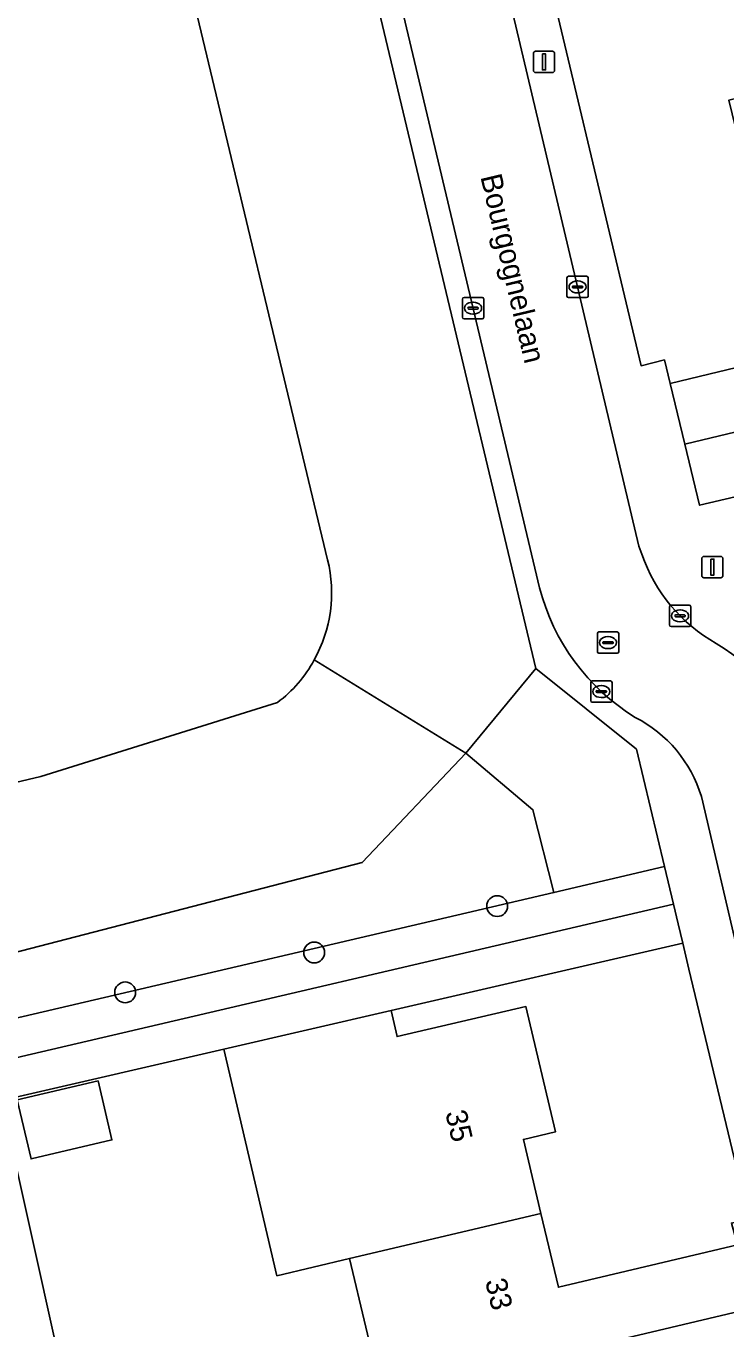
# Model space of a CAD drawing. Extents: x 158455 to 159797, y 387218 to 388672.
# Drawn here: x 159526.4 to 159559.2, y 388311.6 to 388372.7 of the extents above; entities that cross this region are included whole.
import ezdxf

# ---------------------------------------------------------------- set-up
doc = ezdxf.new("R2010")
doc.units = 0
for name, color, linetype in [('IMGEO_Boom', 7, 'Continuous'), ('IMGEO_Erf', 7, 'Continuous'), ('IMGEO_Groenvoorziening', 7, 'Continuous'), ('IMGEO_Kolk', 7, 'Continuous'), ('IMGEO_Lichtmast', 7, 'Continuous'), ('IMGEO_Meer_plas_ven_vijver', 7, 'Continuous'), ('IMGEO_Openbare_ruimte_label', 7, 'Continuous'), ('IMGEO_Pand', 7, 'Continuous'), ('IMGEO_Pand_nummerreeks', 7, 'Continuous'), ('IMGEO_Parkeervlak_open', 7, 'Continuous'), ('IMGEO_Rijbaan_lokaal_open', 7, 'Continuous'), ('IMGEO_Rioolput', 7, 'Continuous'), ('IMGEO_Voetpad_open', 7, 'Continuous')]:
    doc.layers.add(name, color=color, linetype=linetype)

msp = doc.modelspace()

# ---------------------------------------------------------------- linework, layer by layer
at = {"layer": 'IMGEO_Boom'}
for centre in [(159548.514, 388331.392), (159539.934, 388329.216), (159531.074, 388327.345)]:
    msp.add_circle(centre, 0.489, dxfattribs=at)
at = {"layer": 'IMGEO_Erf'}
for points in [[(159549.968, 388379.017), (159555.256, 388356.744), (159556.356, 388357.02), (159556.625, 388355.913), (159565.106, 388357.953), (159564.369, 388361.019), (159564.329, 388361.186), (159562.907, 388360.844), (159562.046, 388364.422), (159560.608, 388364.076), (159559.992, 388366.64), (159559.375, 388369.204), (159560.853, 388369.559), (159559.964, 388373.255)], [(159544.64, 388301.966), (159543.114, 388308.414), (159541.589, 388314.856), (159538.185, 388314.051), (159535.702, 388324.684), (159525.884, 388322.416)], [(159525.544, 388321.096), (159529, 388305.54), (159500, 388298.516)]]:
    msp.add_lwpolyline(points, dxfattribs=at)
for points in [[(159557.491, 388328.438), (159557.218, 388329.655), (159543.536, 388326.494), (159543.821, 388325.27), (159549.859, 388326.68), (159551.25, 388320.804), (159549.74, 388320.446), (159550.561, 388316.978), (159551.382, 388313.508), (159559.783, 388315.496), (159559.493, 388316.518), (159560.315, 388316.723)], [(159526.663, 388319.535), (159526.015, 388322.308), (159529.805, 388323.193), (159530.452, 388320.42)]]:
    msp.add_lwpolyline(points, close=True, dxfattribs=at)
at = {"layer": 'IMGEO_Groenvoorziening'}
for points in [[(159539.93, 388342.943), (159547.048, 388338.57), (159550.324, 388342.535), (159535.217, 388405.975)], [(159529.381, 388393.507), (159533.289, 388377.599), (159533.409, 388377.395), (159535.157, 388377.826), (159535.768, 388375.464), (159534.017, 388375.017), (159540.565, 388347.633)], [(159542.19, 388333.433), (159547.048, 388338.57), (159539.93, 388342.943)], [(159538.213, 388340.948), (159527.112, 388337.467), (159492.42, 388329.243)], [(159501.434, 388322.873), (159542.19, 388333.433)]]:
    msp.add_lwpolyline(points, dxfattribs=at)
for points in [[(159525.48, 388324.172), (159525.077, 388325.932), (159551.171, 388332.026), (159550.184, 388335.914), (159547.048, 388338.57), (159542.19, 388333.433), (159501.434, 388322.873), (159502.449, 388317.832), (159525.689, 388323.259)], [(159556.781, 388331.482), (159556.36, 388333.244), (159551.171, 388332.026), (159525.077, 388325.932), (159525.48, 388324.172)], [(159505.638, 388316.582), (159500, 388315.299), (159484.112, 388311.683), (159488.669, 388295.914), (159500, 388298.516), (159529, 388305.54), (159525.544, 388321.096), (159516.717, 388319.096), (159516.453, 388319.036), (159516.345, 388319.012), (159518.166, 388311.136), (159507.524, 388308.662)]]:
    msp.add_lwpolyline(points, close=True, dxfattribs=at)
for centre, radius, start, end in [((159534.281, 388346.096), 6.469, 330.8323, 13.74642), ((159534.525, 388345.858), 6.141, 306.9078, 331.65823)]:
    msp.add_arc(centre, radius, start, end, dxfattribs=at)
at = {"layer": 'IMGEO_Kolk'}
for p, q in [((159551.78, 388360.015), (159551.78, 388360.867)), ((159551.855, 388360.941), (159552.707, 388360.941)), ((159552.268, 388360.721), (159552.293, 388360.721)), ((159552.781, 388360.867), (159552.781, 388360.015)), ((159552.039, 388360.435), (159552.039, 388360.447)), ((159552.477, 388360.398), (159552.079, 388360.398)), ((159552.082, 388360.484), (159552.48, 388360.484)), ((159552.291, 388360.161), (159552.266, 388360.161)), ((159552.523, 388360.447), (159552.523, 388360.435)), ((159546.882, 388359.02), (159546.882, 388359.872)), ((159546.957, 388359.946), (159547.809, 388359.946)), ((159547.141, 388359.44), (159547.141, 388359.452)), ((159547.579, 388359.403), (159547.181, 388359.403)), ((159547.184, 388359.489), (159547.582, 388359.489)), ((159547.37, 388359.726), (159547.395, 388359.726)), ((159547.625, 388359.452), (159547.625, 388359.44)), ((159547.883, 388359.872), (159547.883, 388359.02)), ((159552.707, 388359.941), (159551.855, 388359.941)), ((159547.809, 388358.946), (159546.957, 388358.946)), ((159547.393, 388359.166), (159547.368, 388359.166)), ((159556.586, 388344.584), (159556.586, 388345.436)), ((159556.661, 388345.51), (159557.513, 388345.51)), ((159557.587, 388345.436), (159557.587, 388344.584)), ((159556.845, 388345.004), (159556.845, 388345.016)), ((159557.283, 388344.967), (159556.885, 388344.967)), ((159556.888, 388345.053), (159557.286, 388345.053)), ((159557.097, 388344.73), (159557.072, 388344.73)), ((159557.074, 388345.29), (159557.099, 388345.29)), ((159557.329, 388345.016), (159557.329, 388345.004)), ((159557.513, 388344.51), (159556.661, 388344.51)), ((159552.895, 388341.031), (159552.895, 388341.883)), ((159552.97, 388341.957), (159553.822, 388341.957)), ((159553.383, 388341.737), (159553.408, 388341.737)), ((159553.896, 388341.883), (159553.896, 388341.031)), ((159553.154, 388341.451), (159553.154, 388341.463)), ((159553.592, 388341.414), (159553.194, 388341.414)), ((159553.197, 388341.5), (159553.595, 388341.5)), ((159553.406, 388341.177), (159553.381, 388341.177)), ((159553.638, 388341.463), (159553.638, 388341.451)), ((159553.822, 388340.957), (159552.97, 388340.957))]:
    msp.add_line(p, q, dxfattribs=at)
for points in [[(159551.78, 388360.015), (159551.78, 388360.867)], [(159551.855, 388360.941), (159552.707, 388360.941)], [(159552.781, 388360.867), (159552.781, 388360.015)], [(159546.882, 388359.02), (159546.882, 388359.872)], [(159546.957, 388359.946), (159547.809, 388359.946)], [(159547.883, 388359.872), (159547.883, 388359.02)], [(159552.707, 388359.941), (159551.855, 388359.941)], [(159547.809, 388358.946), (159546.957, 388358.946)], [(159556.586, 388344.584), (159556.586, 388345.436)], [(159556.661, 388345.51), (159557.513, 388345.51)], [(159557.587, 388345.436), (159557.587, 388344.584)], [(159557.513, 388344.51), (159556.661, 388344.51)], [(159552.895, 388341.031), (159552.895, 388341.883)], [(159552.97, 388341.957), (159553.822, 388341.957)], [(159553.896, 388341.883), (159553.896, 388341.031)], [(159553.822, 388340.957), (159552.97, 388340.957)]]:
    msp.add_lwpolyline(points, dxfattribs=at)
for centre, radius, start, end in [((159551.857, 388360.865), 0.0765, 91.55205, 178.44795), ((159551.857, 388360.865), 0.0765, 91.55205, 178.44795), ((159552.705, 388360.865), 0.0765, 1.55205, 88.44795), ((159552.705, 388360.865), 0.0765, 1.55205, 88.44795), ((159551.857, 388360.017), 0.0765, 181.55205, 268.44795), ((159551.857, 388360.017), 0.0765, 181.55205, 268.44795), ((159552.079, 388360.444), 0.0403, 85.87752, 175.75265), ((159552.076, 388360.434), 0.0366, 178.93798, 274.71019), ((159552.48, 388360.441), 0.043, 264.86636, 352.45326), ((159552.484, 388360.446), 0.0386, 1.73085, 96.63898), ((159552.705, 388360.017), 0.0765, 271.55205, 358.44795), ((159552.705, 388360.017), 0.0765, 271.55205, 358.44795), ((159546.959, 388359.87), 0.0765, 91.55205, 178.44795), ((159546.959, 388359.87), 0.0765, 91.55205, 178.44795), ((159547.181, 388359.449), 0.0403, 85.87752, 175.75265), ((159547.178, 388359.439), 0.0366, 178.93798, 274.71019), ((159547.582, 388359.446), 0.043, 264.86636, 352.45326), ((159547.586, 388359.451), 0.0386, 1.73085, 96.63898), ((159547.807, 388359.87), 0.0765, 1.55205, 88.44795), ((159547.807, 388359.87), 0.0765, 1.55205, 88.44795), ((159546.959, 388359.022), 0.0765, 181.55205, 268.44795), ((159546.959, 388359.022), 0.0765, 181.55205, 268.44795), ((159547.807, 388359.022), 0.0765, 271.55205, 358.44795), ((159547.807, 388359.022), 0.0765, 271.55205, 358.44795), ((159556.663, 388345.434), 0.0765, 91.55205, 178.44795), ((159556.663, 388345.434), 0.0765, 91.55205, 178.44795), ((159557.511, 388345.434), 0.0765, 1.55205, 88.44795), ((159557.511, 388345.434), 0.0765, 1.55205, 88.44795), ((159556.885, 388345.013), 0.0403, 85.87752, 175.75265), ((159556.882, 388345.003), 0.0366, 178.93798, 274.71019), ((159557.286, 388345.01), 0.043, 264.86636, 352.45326), ((159557.29, 388345.015), 0.0386, 1.73085, 96.63898), ((159556.663, 388344.586), 0.0765, 181.55205, 268.44795), ((159556.663, 388344.586), 0.0765, 181.55205, 268.44795), ((159557.511, 388344.586), 0.0765, 271.55205, 358.44795), ((159557.511, 388344.586), 0.0765, 271.55205, 358.44795), ((159552.972, 388341.881), 0.0765, 91.55205, 178.44795), ((159552.972, 388341.881), 0.0765, 91.55205, 178.44795), ((159553.82, 388341.881), 0.0765, 1.55205, 88.44795), ((159553.82, 388341.881), 0.0765, 1.55205, 88.44795), ((159553.194, 388341.46), 0.0403, 85.87752, 175.75265), ((159553.191, 388341.45), 0.0366, 178.93798, 274.71019), ((159553.595, 388341.457), 0.043, 264.86636, 352.45326), ((159553.599, 388341.462), 0.0386, 1.73085, 96.63898), ((159552.972, 388341.033), 0.0765, 181.55205, 268.44795), ((159552.972, 388341.033), 0.0765, 181.55205, 268.44795), ((159553.82, 388341.033), 0.0765, 271.55205, 358.44795), ((159553.82, 388341.033), 0.0765, 271.55205, 358.44795)]:
    msp.add_arc(centre, radius, start, end, dxfattribs=at)
for centre, major_axis, ratio, start_param, end_param in [((159552.267, 388360.441), (-0.387, 0.002), 0.722429, 4.712389, 7.853982), ((159552.292, 388360.441), (-0.39, 0.002), 0.717154, 1.570796, 4.712389), ((159547.369, 388359.446), (-0.387, 0.002), 0.722429, 4.712389, 7.853982), ((159547.394, 388359.446), (-0.39, 0.002), 0.717154, 1.570796, 4.712389), ((159557.073, 388345.01), (-0.387, 0.002), 0.722429, 4.712389, 7.853982), ((159557.098, 388345.01), (-0.39, 0.002), 0.717154, 1.570796, 4.712389), ((159553.382, 388341.457), (-0.387, 0.002), 0.722429, 4.712389, 7.853982), ((159553.407, 388341.457), (-0.39, 0.002), 0.717154, 1.570796, 4.712389)]:
    msp.add_ellipse(centre, major_axis=major_axis, ratio=ratio, start_param=start_param, end_param=end_param, dxfattribs=at)
at = {"layer": 'IMGEO_Lichtmast'}
for p, q in [((159550.213, 388370.601), (159550.213, 388371.401)), ((159550.213, 388371.401), (159550.213, 388370.601)), ((159550.313, 388371.501), (159551.103, 388371.501)), ((159551.103, 388371.501), (159550.313, 388371.501)), ((159551.203, 388371.401), (159551.203, 388370.601)), ((159551.203, 388370.601), (159551.203, 388371.401)), ((159551.103, 388370.501), (159550.313, 388370.501)), ((159550.313, 388370.501), (159551.103, 388370.501)), ((159558.206, 388347.796), (159558.996, 388347.796)), ((159558.996, 388347.796), (159558.206, 388347.796)), ((159558.106, 388346.896), (159558.106, 388347.696)), ((159558.106, 388347.696), (159558.106, 388346.896)), ((159559.096, 388347.696), (159559.096, 388346.896)), ((159559.096, 388346.896), (159559.096, 388347.696)), ((159558.996, 388346.796), (159558.206, 388346.796)), ((159558.206, 388346.796), (159558.996, 388346.796))]:
    msp.add_line(p, q, dxfattribs=at)
for points in [[(159550.633, 388371.376), (159550.783, 388371.376), (159550.783, 388370.626), (159550.633, 388370.626), (159550.633, 388371.376)], [(159558.526, 388347.671), (159558.676, 388347.671), (159558.676, 388346.921), (159558.526, 388346.921), (159558.526, 388347.671)]]:
    msp.add_lwpolyline(points, dxfattribs=at)
for centre, start, end in [((159550.313, 388371.401), 90, 180), ((159550.313, 388371.401), 90, 180), ((159551.103, 388371.401), 0, 90), ((159551.103, 388371.401), 360, 90), ((159550.313, 388370.601), 180, 270), ((159550.313, 388370.601), 180, 270), ((159551.103, 388370.601), 270, 0), ((159551.103, 388370.601), 270, 0), ((159558.206, 388347.696), 90, 180), ((159558.206, 388347.696), 90, 180), ((159558.996, 388347.696), 0, 90), ((159558.996, 388347.696), 360, 90), ((159558.206, 388346.896), 180, 270), ((159558.206, 388346.896), 180, 270), ((159558.996, 388346.896), 270, 0), ((159558.996, 388346.896), 270, 0)]:
    msp.add_arc(centre, 0.1, start, end, dxfattribs=at)
at = {"layer": 'IMGEO_Meer_plas_ven_vijver'}
for points in [[(159540.565, 388347.633), (159534.017, 388375.017), (159532.164, 388374.544), (159532.09, 388374.835), (159534.013, 388375.325), (159533.545, 388377.119), (159531.679, 388376.659), (159531.607, 388376.95), (159533.409, 388377.395), (159533.289, 388377.599), (159529.381, 388393.507)], [(159474.651, 388324.938), (159492.42, 388329.243), (159527.112, 388337.467), (159538.213, 388340.948)]]:
    msp.add_lwpolyline(points, dxfattribs=at)
for centre, radius, start, end in [((159534.281, 388346.096), 6.469, 330.8323, 13.74642), ((159534.525, 388345.858), 6.141, 306.9078, 331.65823)]:
    msp.add_arc(centre, radius, start, end, dxfattribs=at)
at = {"layer": 'IMGEO_Pand'}
for points in [[(159573.28, 388363.329), (159571.866, 388363), (159564.329, 388361.186), (159564.369, 388361.019), (159565.106, 388357.953), (159556.625, 388355.913), (159557.312, 388353.058), (159574.742, 388357.252)], [(159574.742, 388357.252), (159557.312, 388353.058), (159557.999, 388350.201), (159559.662, 388350.601), (159566.422, 388352.227), (159567.244, 388348.81), (159576.252, 388350.976)], [(159550.561, 388316.978), (159549.74, 388320.446), (159551.25, 388320.804), (159549.859, 388326.68), (159543.821, 388325.27), (159543.536, 388326.494), (159535.702, 388324.684), (159538.185, 388314.051), (159541.589, 388314.856)], [(159526.015, 388322.308), (159526.663, 388319.535), (159530.452, 388320.42), (159529.805, 388323.193)], [(159550.561, 388316.978), (159541.589, 388314.856), (159543.114, 388308.414), (159560.486, 388312.529), (159559.783, 388315.496), (159551.382, 388313.508)], [(159544.64, 388301.966), (159553.626, 388304.09), (159552.801, 388307.578), (159561.188, 388309.563), (159560.486, 388312.529), (159543.114, 388308.414)]]:
    msp.add_lwpolyline(points, close=True, dxfattribs=at)
at = {"layer": 'IMGEO_Parkeervlak_open'}
msp.add_lwpolyline([(159555.044, 388338.753), (159550.324, 388342.535), (159547.048, 388338.57), (159550.184, 388335.914), (159551.171, 388332.026), (159556.36, 388333.244)], close=True, dxfattribs=at)
at = {"layer": 'IMGEO_Rijbaan_lokaal_open'}
for points in [[(159555.3, 388347.905), (159555.151, 388348.285), (159548.218, 388377.656), (159543.336, 388376.504), (159544.332, 388372.268), (159550.499, 388346.332)], [(159558.084, 388336.538), (159559.854, 388328.971), (159561.277, 388322.889), (159566.22, 388324.051), (159564.794, 388330.07), (159562.847, 388338.292)]]:
    msp.add_lwpolyline(points, dxfattribs=at)
for centre, radius, start, end in [((159562.518, 388350.364), 7.626, 198.81034, 240.69583), ((159560.245, 388348.824), 10.06, 194.34394, 238.48641), ((159554.392, 388336.191), 8.712, 13.95335, 59.71202), ((159552.145, 388334.728), 6.209, 16.95125, 62.75705)]:
    msp.add_arc(centre, radius, start, end, dxfattribs=at)
at = {"layer": 'IMGEO_Rioolput'}
for p, q in [((159553.209, 388343.328), (159553.209, 388344.18)), ((159553.284, 388344.254), (159554.136, 388344.254)), ((159554.21, 388344.18), (159554.21, 388343.328)), ((159553.468, 388343.748), (159553.468, 388343.76)), ((159553.906, 388343.711), (159553.508, 388343.711)), ((159553.511, 388343.797), (159553.909, 388343.797)), ((159553.697, 388344.034), (159553.722, 388344.034)), ((159553.952, 388343.76), (159553.952, 388343.748)), ((159554.136, 388343.254), (159553.284, 388343.254)), ((159553.72, 388343.474), (159553.695, 388343.474))]:
    msp.add_line(p, q, dxfattribs=at)
for points in [[(159553.209, 388343.328), (159553.209, 388344.18)], [(159553.284, 388344.254), (159554.136, 388344.254)], [(159554.21, 388344.18), (159554.21, 388343.328)], [(159554.136, 388343.254), (159553.284, 388343.254)]]:
    msp.add_lwpolyline(points, dxfattribs=at)
for centre, radius, start, end in [((159553.286, 388344.178), 0.0765, 91.55205, 178.44795), ((159553.286, 388344.178), 0.0765, 91.55205, 178.44795), ((159554.134, 388344.178), 0.0765, 1.55205, 88.44795), ((159554.134, 388344.178), 0.0765, 1.55205, 88.44795), ((159553.508, 388343.757), 0.0403, 85.87752, 175.75265), ((159553.505, 388343.747), 0.0366, 178.93798, 274.71019), ((159553.909, 388343.754), 0.043, 264.86636, 352.45326), ((159553.913, 388343.759), 0.0386, 1.73085, 96.63898), ((159553.286, 388343.33), 0.0765, 181.55205, 268.44795), ((159553.286, 388343.33), 0.0765, 181.55205, 268.44795), ((159554.134, 388343.33), 0.0765, 271.55205, 358.44795), ((159554.134, 388343.33), 0.0765, 271.55205, 358.44795)]:
    msp.add_arc(centre, radius, start, end, dxfattribs=at)
for centre, major_axis, ratio, start_param, end_param in [((159553.696, 388343.754), (-0.387, 0.002), 0.722429, 4.712389, 7.853982), ((159553.721, 388343.754), (-0.39, 0.002), 0.717154, 1.570796, 4.712389)]:
    msp.add_ellipse(centre, major_axis=major_axis, ratio=ratio, start_param=start_param, end_param=end_param, dxfattribs=at)
at = {"layer": 'IMGEO_Voetpad_open'}
for points in [[(159540.523, 388423.839), (159539.794, 388426.886), (159539.55, 388427.913), (159538.402, 388427.64), (159536.5, 388427.162), (159545.356, 388389.781), (159547.414, 388381.063), (159548.218, 388377.656), (159555.151, 388348.285), (159555.3, 388347.905)], [(159550.499, 388346.332), (159544.332, 388372.268), (159543.336, 388376.504), (159542.534, 388379.912), (159537.539, 388401.147), (159531.305, 388427.397)], [(159530.795, 388425.753), (159531.824, 388420.634), (159535.217, 388405.975), (159550.324, 388342.535), (159555.044, 388338.753), (159556.36, 388333.244), (159556.781, 388331.482), (159557.001, 388330.561), (159557.218, 388329.655), (159557.491, 388328.438), (159560.315, 388316.723), (159559.493, 388316.518), (159559.783, 388315.496), (159560.486, 388312.529), (159561.188, 388309.563), (159561.388, 388308.754), (159562.399, 388308.96), (159565.094, 388297.631)], [(159569.846, 388292.045), (159563.136, 388281.118), (159564.703, 388280.156), (159572.017, 388291.732), (159572.685, 388292.789), (159572.934, 388298.619), (159565.545, 388330.237), (159562.55, 388343.052), (159561.787, 388346.308), (159560.74, 388346.057), (159559.662, 388350.601), (159557.999, 388350.201), (159557.312, 388353.058), (159556.625, 388355.913), (159556.356, 388357.02), (159555.256, 388356.744), (159549.968, 388379.017)], [(159566.584, 388300.546), (159562.055, 388319.59), (159561.646, 388321.31), (159561.277, 388322.889), (159559.854, 388328.971), (159558.084, 388336.538)]]:
    msp.add_lwpolyline(points, dxfattribs=at)
msp.add_lwpolyline([(159557.218, 388329.655), (159557.001, 388330.561), (159556.781, 388331.482), (159525.48, 388324.172), (159525.689, 388323.259), (159525.884, 388322.416), (159535.702, 388324.684), (159543.536, 388326.494)], close=True, dxfattribs=at)
for centre, radius, start, end in [((159562.518, 388350.364), 7.626, 198.81034, 240.69583), ((159560.245, 388348.824), 10.06, 194.34394, 238.48641), ((159554.392, 388336.191), 8.712, 13.95335, 59.71202), ((159552.145, 388334.728), 6.209, 16.95125, 62.75705)]:
    msp.add_arc(centre, radius, start, end, dxfattribs=at)

# ---------------------------------------------------------------- texts
at = {"layer": 'IMGEO_Openbare_ruimte_label'}
msp.add_text('Bourgognelaan', height=1, rotation=283.35534, dxfattribs=at).set_placement((159547.719, 388365.614))
at = {"layer": 'IMGEO_Pand_nummerreeks'}
for s, p in [('35', (159546.072, 388321.702)), ('33', (159547.941, 388313.808))]:
    msp.add_text(s, height=1, rotation=283.31506, dxfattribs=at).set_placement(p)

doc.saveas('drawing.dxf')
